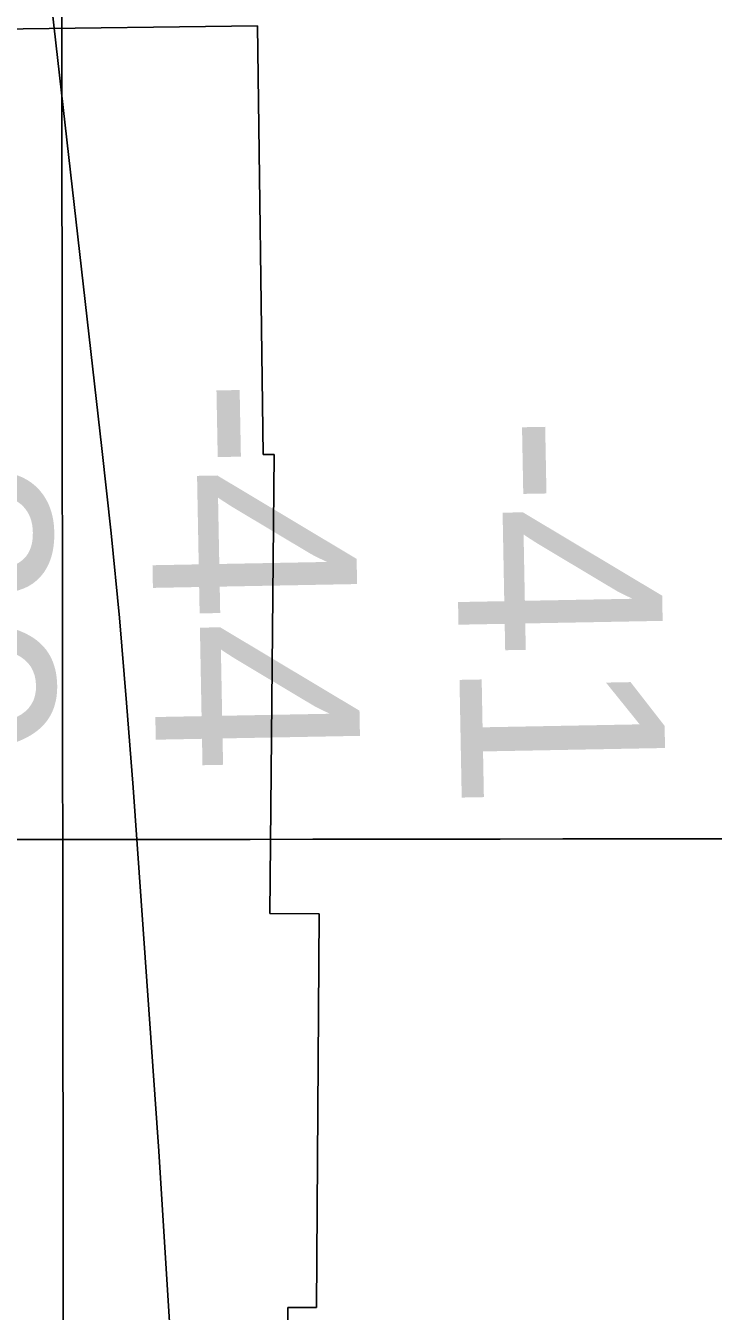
# Model space of a CAD drawing. Extents: x 3313447 to 3351316, y 703786 to 729172.
# Drawn here: x 3322820.9 to 3323046.5, y 721140.2 to 721562.1 of the extents above; entities that cross this region are included whole.
import ezdxf

# ---------------------------------------------------------------- set-up
doc = ezdxf.new("R2010")
doc.units = 0
for name, color, linetype in [('V-GRID-MAJR', 7, 'Continuous'), ('V-RIVR-RANG', 7, 'Continuous'), ('V-RRAP-RVMT', 7, 'Continuous'), ('V-TOPO-DPTH', 7, 'Continuous'), ('V-TOPO-MINR', 7, 'Continuous'), ('V-UTIL-IDEN', 7, 'Continuous')]:
    doc.layers.add(name, color=color, linetype=linetype)

msp = doc.modelspace()

# ---------------------------------------------------------------- linework, layer by layer
at = {"layer": 'V-GRID-MAJR'}
for points in [[(3322840.097, 715233.372), (3322833.044, 721295.0380000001), (3322825.991, 727356.734), (3322825.989, 727358.642)], [(3317583.083, 721289.311), (3322833.044, 721295.0380000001), (3328083.005, 721301.528), (3333332.965, 721308.783), (3338582.924, 721316.8), (3343832.882, 721325.582), (3349082.838, 721335.127), (3349082.839, 721335.127)]]:
    msp.add_spline(points, degree=3, dxfattribs=at)
at = {"layer": 'V-RRAP-RVMT'}
for p, q in [((3322896.9500000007, 721562.0569999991), (3322647.858000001, 721559.057999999)), ((3322898.770000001, 721421.462999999), (3322896.9500000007, 721562.0569999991)), ((3322902.4530000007, 721421.4639999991), (3322898.770000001, 721421.462999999)), ((3322901.044000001, 721270.7199999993), (3322902.4530000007, 721421.4639999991)), ((3322917.1640000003, 721270.6229999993), (3322901.044000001, 721270.7199999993)), ((3322916.351000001, 721141.4489999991), (3322917.164000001, 721270.6229999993)), ((3322906.3850000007, 721032.983999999), (3322906.92981457, 721141.507052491)), ((3322906.92981457, 721141.507052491), (3322916.351000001, 721141.4489999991))]:
    msp.add_line(p, q, dxfattribs=at)
at = {"layer": 'V-TOPO-DPTH'}
for points in [[(3322886.123326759, 720556.8912657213), (3322880.4024387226, 720842.0733297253), (3322877.980883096, 720929.804175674), (3322874.6784127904, 721017.495195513), (3322870.0545704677, 721105.1264761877), (3322864.549813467, 721192.7179307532), (3322856.144494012, 721312.0834775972), (3322854.004003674, 721339.9459926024), (3322851.6271228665, 721367.7868079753), (3322848.8956563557, 721395.5950738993), (3322845.9277993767, 721423.3816401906), (3322825.374803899, 721604.8516768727)], [(3322825.374803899, 721604.8516768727), (3322845.9277993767, 721423.3816401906), (3322848.8956563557, 721395.5950738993), (3322851.6271228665, 721367.7868079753), (3322854.004003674, 721339.9459926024), (3322856.144494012, 721312.0834775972), (3322864.549813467, 721192.7179307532), (3322870.0545704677, 721105.1264761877), (3322874.6784127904, 721017.495195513), (3322877.980883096, 720929.804175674), (3322880.4024387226, 720842.0733297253), (3322886.123326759, 720556.8912657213)]]:
    msp.add_lwpolyline(points, dxfattribs=at)
at = {"layer": 'V-TOPO-MINR'}
msp.add_lwpolyline([(3322886.123326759, 720556.8912657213), (3322880.4024387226, 720842.0733297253), (3322877.980883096, 720929.804175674), (3322874.6784127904, 721017.495195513), (3322870.0545704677, 721105.1264761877), (3322864.549813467, 721192.7179307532), (3322856.144494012, 721312.0834775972), (3322854.004003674, 721339.9459926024), (3322851.6271228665, 721367.7868079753), (3322848.8956563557, 721395.5950738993), (3322845.9277993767, 721423.3816401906), (3322825.374803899, 721604.8516768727)], dxfattribs=at)

# ---------------------------------------------------------------- texts
at = {"layer": 'V-RIVR-RANG'}
for s, p in [('-30', (3322761.2820191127, 721449.1114363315)), ('-44', (3322861.358268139, 721445.9972437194)), ('-41', (3322961.6020986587, 721433.9151317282))]:
    msp.add_text(s, height=67.00000000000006, rotation=271.07705555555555, dxfattribs=at).set_placement(p)
at = {"layer": 'V-UTIL-IDEN'}
msp.add_text('2-SUB TEL.  & TEL. CABLES', height=82.99983200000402, rotation=356.35241694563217, dxfattribs=at).set_placement((3322654.481931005, 721606.3473150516))

doc.saveas('drawing.dxf')
